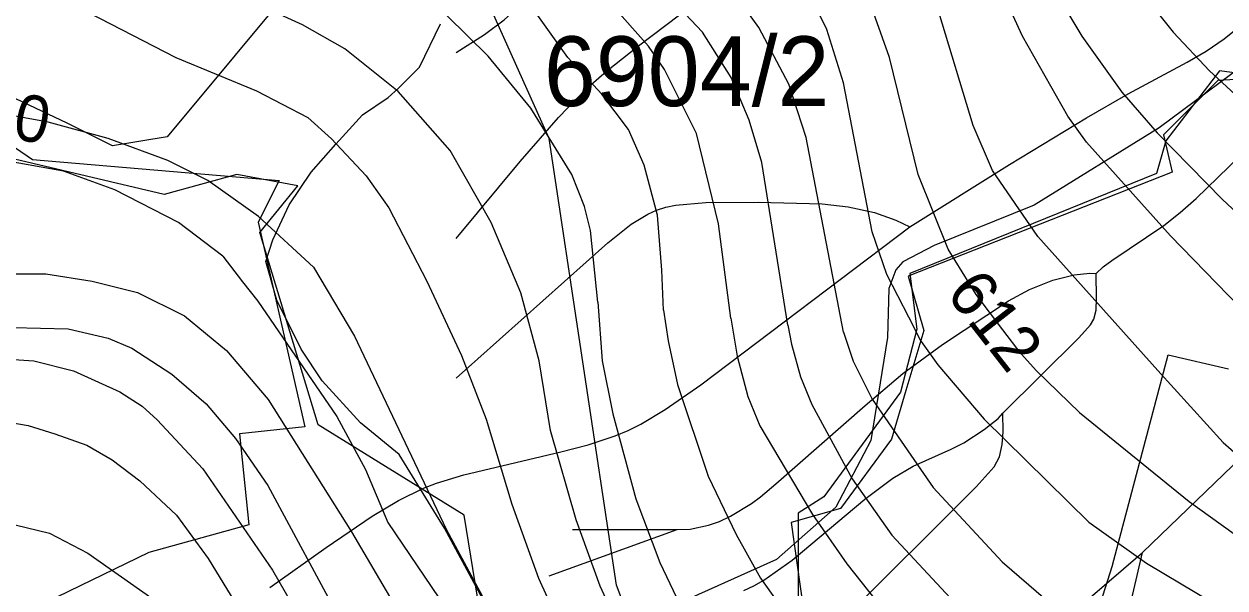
# Model space of a CAD drawing. Extents: x -709584 to -702006, y -1161789 to -1157496.
# Drawn here: x -706462.3 to -706204.3, y -1159689.6 to -1159568.4 of the extents above; entities that cross this region are included whole.
import ezdxf

# ---------------------------------------------------------------- set-up
doc = ezdxf.new("R2010")
doc.units = 0
for name, color, linetype in [('102_obvod PÚ', 7, 'Continuous'), ('120_vrstevnice hlavní', 7, 'Continuous'), ('121_vrstevnice hlavní_popis', 7, 'Continuous'), ('122_vrstevnice základní', 7, 'Continuous'), ('408_BPEJ_linie', 7, 'Continuous'), ('411_akumulovaný odtok', 7, 'Continuous'), ('419_LPIS PB', 7, 'Continuous'), ('419_LPIS PB_kod', 7, 'Continuous')]:
    doc.layers.add(name, color=color, linetype=linetype)

msp = doc.modelspace()

# ---------------------------------------------------------------- linework, layer by layer
at = {"layer": '102_obvod PÚ'}
for points in [[(-706187.84, -1159579.54), (-706205.79, -1159580.54), (-706217.49, -1159592.24), (-706215.67, -1159600.24), (-706272.37, -1159622.57), (-706269.01, -1159634.27), (-706272.84, -1159647.13), (-706275.94, -1159657.59), (-706286.92, -1159672.5), (-706297.51, -1159675.49), (-706294.34, -1159697.94)], [(-706364.46, -1159694.23), (-706367.74, -1159673.93), (-706399.11, -1159654.57), (-706411.64, -1159613.17), (-706403.46, -1159603.15), (-706416.61, -1159600.76), (-706432.22, -1159605.07), (-706465.56, -1159597.19)]]:
    msp.add_lwpolyline(points, dxfattribs=at)
at = {"layer": '120_vrstevnice hlavní'}
for points in [[(-706218.75, -1159642.87), (-706244.48, -1159614.07), (-706254.21, -1159599.91), (-706258.36, -1159590.19), (-706265.79, -1159565.87), (-706272.08, -1159551.28), (-706279.67, -1159536.7), (-706283.67, -1159526.97), (-706287.1, -1159512.39), (-706290.68, -1159492.94), (-706297.26, -1159473.49), (-706300.97, -1159458.9), (-706302.26, -1159449.17), (-706303.26, -1159385.96)], [(-706310.46, -1159631.65), (-706313.14, -1159611.31), (-706317.85, -1159591.9), (-706324.71, -1159578.17), (-706328.15, -1159573.17), (-706343.45, -1159555.86), (-706350.03, -1159546.71), (-706355.6, -1159532.98), (-706363.33, -1159510.1), (-706377.49, -1159482.64), (-706381.63, -1159468.91), (-706382.78, -1159455.18), (-706380.92, -1159441.45), (-706375.06, -1159423.15), (-706363.47, -1159395.69)], [(-706400.14, -1159620.68), (-706411.94, -1159609.75), (-706422.82, -1159602.05), (-706431.4, -1159597.76), (-706444.27, -1159593.04), (-706457.15, -1159589.47), (-706476.02, -1159586.04), (-706488.89, -1159585.47), (-706501.77, -1159586.61), (-706518.93, -1159590.61), (-706536.09, -1159597.05), (-706542.04, -1159599.71), (-706547.11, -1159602.7)], [(-706400.14, -1159620.68), (-706391.3, -1159635.45), (-706371.6, -1159676.97), (-706361.48, -1159695.78), (-706344.24, -1159720.85), (-706336.54, -1159733.39), (-706326.43, -1159752.2), (-706314.46, -1159777.28), (-706302.34, -1159796.09), (-706274.94, -1159816.35)], [(-706310.46, -1159631.65), (-706309.11, -1159639.81), (-706306.79, -1159648.46), (-706304.2, -1159654.74), (-706292.94, -1159673.83), (-706285.53, -1159684.38), (-706274.56, -1159698.2)], [(-706218.75, -1159642.87), (-706204.67, -1159658.36), (-706190.06, -1159671.12), (-706180.37, -1159678.25), (-706171.25, -1159683.24), (-706163.27, -1159686.51), (-706155.29, -1159688.51), (-706139.33, -1159689.93), (-706125.65, -1159689.65), (-706101.43, -1159688.08), (-706092.59, -1159688.37), (-706084.61, -1159689.93), (-706076.63, -1159693.07), (-706068.8, -1159698.34), (-706055.69, -1159710.17), (-706030.75, -1159736.24), (-705999.26, -1159770.58)], [(-706469.35, -1159653.31), (-706461.46, -1159654.68), (-706455.67, -1159656.45), (-706448.79, -1159658.94), (-706443.36, -1159662.08), (-706437.43, -1159666.56), (-706429.59, -1159673.97), (-706422.75, -1159683.24), (-706397.67, -1159724.27)]]:
    msp.add_lwpolyline(points, dxfattribs=at)
for points in [[(-706400.14, -1159620.68), (-706400.14, -1159620.68)], [(-706310.46, -1159631.65), (-706310.46, -1159631.65)], [(-706218.75, -1159642.87), (-706218.75, -1159642.87)]]:
    msp.add_open_spline(points, degree=1, dxfattribs=at)
at = {"layer": '122_vrstevnice základní'}
for points in [[(-706183.69, -1159647.16), (-706216.02, -1159613.93), (-706234.04, -1159593.76), (-706238.05, -1159588.18), (-706247.77, -1159571.02), (-706262.79, -1159538.41), (-706267.65, -1159524.69), (-706276.66, -1159490.36), (-706284.39, -1159469.77), (-706288.53, -1159454.32), (-706292.25, -1159430.3), (-706294.4, -1159380.24)], [(-706269.55, -1159636.66), (-706272.23, -1159631.37), (-706276.95, -1159622.22), (-706280.09, -1159613.07), (-706286.24, -1159581.03), (-706289.82, -1159569.59), (-706293.54, -1159562.01), (-706298.69, -1159554.72), (-706309.27, -1159542.99), (-706315.13, -1159533.84), (-706319.14, -1159524.69), (-706321.43, -1159515.53), (-706324.29, -1159490.36), (-706330.01, -1159467.48), (-706331.72, -1159456.04), (-706332.01, -1159449.17), (-706331.29, -1159440.02), (-706325.72, -1159398.83)], [(-706339.06, -1159628.15), (-706340.59, -1159612.78), (-706341.88, -1159607.63), (-706344.59, -1159600.77), (-706353.46, -1159586.47), (-706362.61, -1159575.31), (-706371.48, -1159566.59), (-706391.93, -1159550), (-706412.1, -1159537.13), (-706422.54, -1159527.97), (-706428.83, -1159519.54), (-706434.69, -1159509.24), (-706441.84, -1159493.79), (-706444.13, -1159486.93), (-706445.42, -1159480.06), (-706445.99, -1159467.48), (-706444.7, -1159459.47), (-706440.98, -1159449.17), (-706425.54, -1159424.86), (-706422.82, -1159419.14), (-706417.53, -1159404.7)], [(-706248.09, -1159639.28), (-706252, -1159634.15), (-706257.78, -1159626.51), (-706263.79, -1159616.79), (-706270.23, -1159600.77), (-706276.38, -1159575.6), (-706281.24, -1159561.87), (-706288.68, -1159549.86), (-706296.11, -1159539.84), (-706299.4, -1159532.98), (-706300.4, -1159528.4), (-706301.69, -1159507.81), (-706302.98, -1159498.66), (-706307.41, -1159484.93), (-706314.99, -1159466.62), (-706317.42, -1159452.89), (-706317.85, -1159436.88), (-706313.85, -1159404.84)], [(-706268.51, -1159404.27), (-706266.51, -1159427.15), (-706263.65, -1159440.88), (-706259.07, -1159452.32), (-706251.49, -1159475.2), (-706247.63, -1159491.22), (-706243.34, -1159514.1), (-706239.62, -1159527.83), (-706228.04, -1159553), (-706223.18, -1159560.44), (-706215.45, -1159570.16), (-706207.59, -1159578.46), (-706196.58, -1159588.61), (-706173.83, -1159607.06), (-706146.81, -1159626.23), (-706132.79, -1159633.95), (-706112.77, -1159642.67), (-706092.75, -1159649.39), (-706078.73, -1159653.11), (-706056.94, -1159662.66)], [(-706282.1, -1159406.27), (-706279.38, -1159433.73), (-706272.23, -1159458.9), (-706263.93, -1159495.51), (-706257.93, -1159518.39), (-706250.78, -1159538.99), (-706240.48, -1159561.87), (-706235.05, -1159571.02), (-706226.46, -1159583.03), (-706218.89, -1159591.76), (-706204.87, -1159606.06), (-706189.71, -1159620.22), (-706152.53, -1159650.97)], [(-706324.9, -1159629.88), (-706325.31, -1159621.31), (-706326.18, -1159609.48), (-706329.07, -1159598.72), (-706332.44, -1159591.04), (-706338.16, -1159583.46), (-706345.45, -1159575.6), (-706355.89, -1159561.01), (-706362.18, -1159550.71), (-706370.91, -1159530.12), (-706376.63, -1159520.82), (-706383.64, -1159512.81), (-706399.51, -1159499.09), (-706404.37, -1159493.79), (-706407.81, -1159486.93), (-706410.09, -1159478.35), (-706411.24, -1159469.77), (-706411.24, -1159462.33), (-706408.09, -1159448.32), (-706393.79, -1159409.84)], [(-706298.24, -1159633.15), (-706303.83, -1159598.19), (-706306.55, -1159589.04), (-706310.41, -1159579.89), (-706316.56, -1159570.16), (-706336.44, -1159549), (-706344.17, -1159537.56), (-706347.88, -1159530.69), (-706353.17, -1159516.96), (-706362.9, -1159487.22), (-706365.33, -1159478.06), (-706367.19, -1159459.76), (-706366.33, -1159448.32), (-706364.76, -1159439.16), (-706361.47, -1159427.72), (-706354.32, -1159409.42)], [(-706286.27, -1159634.61), (-706294.25, -1159592.76), (-706297.97, -1159581.32), (-706304.41, -1159569.16), (-706307.98, -1159564.3), (-706325.57, -1159545.85), (-706332.15, -1159534.41), (-706336.01, -1159525.26), (-706338.02, -1159518.39), (-706346.88, -1159477.21), (-706349.46, -1159461.19), (-706349.31, -1159447.46), (-706347.88, -1159438.3), (-706339.73, -1159408.56)], [(-706355.55, -1159626.14), (-706361.94, -1159611.03), (-706370.77, -1159595.62), (-706381.92, -1159582.89), (-706393.36, -1159573.74), (-706402.51, -1159568.59), (-706423.11, -1159559.15), (-706445.99, -1159545.71), (-706469.73, -1159535.7), (-706472.73, -1159534.84), (-706482.89, -1159532.27), (-706500.91, -1159529.83), (-706508.63, -1159530.41), (-706513.78, -1159532.41), (-706518.93, -1159535.55), (-706528.22, -1159543.42), (-706546.53, -1159563.58), (-706555.68, -1159572.74), (-706584.55, -1159598.12)], [(-706561.35, -1159600.93), (-706525.29, -1159578.32), (-706507.07, -1159567.2), (-706494.06, -1159561.76), (-706484.12, -1159558.68), (-706476.02, -1159557.86), (-706469.16, -1159558.44), (-706455.43, -1159562.3), (-706429.69, -1159575.6), (-706412.38, -1159582.75), (-706401.37, -1159588.47), (-706396.22, -1159593.05), (-706388.79, -1159601.05), (-706383.92, -1159607.92), (-706375.74, -1159623.67)], [(-706419.6, -1159618.3), (-706429.12, -1159611.06), (-706442.84, -1159604.06), (-706453.86, -1159600.05), (-706468.3, -1159597.48), (-706482.32, -1159596.62), (-706490.32, -1159597.05), (-706504.34, -1159599.2), (-706514.35, -1159602.25), (-706522.71, -1159605.69)], [(-706419.6, -1159618.3), (-706415.38, -1159623.8), (-706412.07, -1159627.95), (-706395.11, -1159652.74), (-706388.98, -1159664.14), (-706384.14, -1159675.54), (-706370.03, -1159696.34)], [(-706467.77, -1159622.06), (-706457.64, -1159622.11), (-706447.69, -1159623.68), (-706437.91, -1159626.09), (-706427.83, -1159631.14), (-706418.84, -1159638.59), (-706409.84, -1159649.07), (-706391.97, -1159677.54), (-706382.57, -1159693.5)], [(-706375.74, -1159623.67), (-706368.32, -1159639.63), (-706363.05, -1159653.31), (-706357.49, -1159671.55), (-706351.79, -1159687.51), (-706342.38, -1159708.03), (-706335.83, -1159719.43), (-706322.15, -1159738.67), (-706308.19, -1159762.18), (-706297.93, -1159775.86), (-706286.24, -1159787.68), (-706281.26, -1159791.82), (-706264.44, -1159802.08), (-706254.61, -1159806.64)], [(-706216.71, -1159792.25), (-706221.41, -1159791.96), (-706232.24, -1159789.54), (-706240.79, -1159786.97), (-706261.02, -1159778.42), (-706275.98, -1159769.3), (-706291.94, -1159757.62), (-706303.77, -1159746.07), (-706310.18, -1159738.52), (-706316.88, -1159729.4), (-706323.01, -1159719.43), (-706333.12, -1159701.05), (-706338.54, -1159689.22), (-706343.67, -1159674.97), (-706349.22, -1159655.73), (-706351.65, -1159640.77), (-706355.55, -1159626.14)], [(-706339.06, -1159628.15), (-706338.11, -1159640.77), (-706335.83, -1159652.17), (-706330.84, -1159670.41), (-706325.71, -1159684.09), (-706319.16, -1159697.77)], [(-706324.9, -1159629.89), (-706323.91, -1159636.52), (-706321.88, -1159645.84), (-706315.31, -1159665.57), (-706309.33, -1159678.11), (-706304.05, -1159687.51), (-706292.94, -1159703.19)], [(-706470.77, -1159633.51), (-706452.82, -1159633.93), (-706444.27, -1159635.93), (-706439.14, -1159638.06), (-706430.59, -1159643.62), (-706423.18, -1159650.03), (-706416.91, -1159657.44), (-706409.93, -1159667.56), (-706393.97, -1159697.2)], [(-706298.24, -1159633.15), (-706297.44, -1159637.17), (-706295.5, -1159644.19), (-706293.08, -1159650.18), (-706284.39, -1159666.14), (-706275.84, -1159678.25), (-706262.3, -1159692.78)], [(-706286.27, -1159634.61), (-706284.16, -1159640.89), (-706280.1, -1159649.04), (-706267.01, -1159667.99), (-706252.19, -1159683.95), (-706242.78, -1159692.07)], [(-706269.55, -1159636.66), (-706266.01, -1159641.63), (-706256.03, -1159653.31), (-706233.53, -1159675.43), (-706221.12, -1159684.23), (-706206.59, -1159692.93)], [(-706248.09, -1159639.28), (-706244.78, -1159642.91), (-706235.51, -1159651.89), (-706212, -1159670.98), (-706197.75, -1159681.24), (-706187.78, -1159687.65), (-706173.81, -1159694.35)], [(-706466.64, -1159640.38), (-706460.23, -1159640.77), (-706451.68, -1159642.91), (-706441.7, -1159647.47), (-706436.9, -1159650.54), (-706433.72, -1159653.45), (-706423.89, -1159664), (-706408.93, -1159685.8), (-706378.72, -1159738.24)], [(-706466.58, -1159675.43), (-706456.83, -1159677.83), (-706448.59, -1159682.08), (-706434.86, -1159691.78)]]:
    msp.add_lwpolyline(points, dxfattribs=at)
for points in [[(-706419.6, -1159618.3), (-706419.6, -1159618.3)], [(-706375.74, -1159623.67), (-706375.74, -1159623.67)], [(-706355.55, -1159626.14), (-706355.55, -1159626.14)], [(-706339.06, -1159628.15), (-706339.06, -1159628.15)], [(-706324.9, -1159629.88), (-706324.9, -1159629.89)], [(-706298.24, -1159633.15), (-706298.24, -1159633.15)], [(-706286.27, -1159634.61), (-706286.27, -1159634.61)], [(-706269.55, -1159636.66), (-706269.55, -1159636.66)], [(-706248.09, -1159639.28), (-706248.09, -1159639.28)]]:
    msp.add_open_spline(points, degree=1, dxfattribs=at)
at = {"layer": '408_BPEJ_linie'}
for points in [[(-706324.5, -1159717), (-706335, -1159689), (-706349.5, -1159593), (-706369, -1159549.5), (-706397.5, -1159509), (-706407.5, -1159475.5), (-706418, -1159463), (-706431.5, -1159465), (-706495, -1159504), (-706535.5, -1159523), (-706566, -1159535), (-706587.5, -1159537), (-706598, -1159534.5), (-706614, -1159515), (-706620, -1159492.5), (-706620.5, -1159442.5), (-706600.5, -1159356)], [(-706190.5, -1159580.5), (-706205.5, -1159578.5), (-706217, -1159593.5), (-706219, -1159600.5), (-706272, -1159622), (-706270.5, -1159634), (-706274, -1159647.5), (-706290.5, -1159670), (-706296, -1159673.5), (-706296, -1159697.5)], [(-706471.5, -1159590), (-706460.5, -1159597.5), (-706407.5, -1159602), (-706412, -1159611), (-706402, -1159655), (-706416, -1159656.5), (-706414, -1159676), (-706435.5, -1159682), (-706480, -1159703.5)], [(-706240, -1159721), (-706228.5, -1159685), (-706216.5, -1159639.5), (-706203.5, -1159642.5)]]:
    msp.add_lwpolyline(points, dxfattribs=at)
at = {"layer": '411_akumulovaný odtok'}
for p in [(-706349.49, -1159687), (-706344.49, -1159677)]:
    msp.add_line(p, (-706321.99, -1159677), dxfattribs=at)
for points in [[(-706231.99, -1159622), (-706230.43, -1159620.61), (-706228.59, -1159619.25), (-706217.39, -1159611.71), (-706213.9, -1159608.93), (-706210.5, -1159605.9), (-706182.28, -1159578.53), (-706123.51, -1159522.63), (-706114.49, -1159513.66), (-706108.82, -1159507.5), (-706106.11, -1159504.19), (-706103.25, -1159500.37), (-706094.93, -1159488.07), (-706092.12, -1159484.43), (-706089.31, -1159481.42), (-706086.72, -1159479.26), (-706084.47, -1159477.82), (-706082.81, -1159477.06), (-706081.99, -1159477)], [(-706221.99, -1159682), (-706103.82, -1159568.14), (-706093.82, -1159558.3), (-706087.41, -1159551.59), (-706084.35, -1159548.07), (-706081.25, -1159543.86), (-706078.28, -1159538.96), (-706075.7, -1159533.72), (-706073.46, -1159528.28), (-706071.53, -1159522.92), (-706068.68, -1159513.54), (-706066.99, -1159507)], [(-706369.49, -1159574.5), (-706363.39, -1159570.67), (-706359.19, -1159567.5), (-706356.91, -1159565.53), (-706354.77, -1159563.49), (-706351.24, -1159559.69), (-706342.42, -1159549.07), (-706337.9, -1159544.03), (-706334.69, -1159541.07), (-706332.98, -1159539.83), (-706331.16, -1159538.82), (-706329.23, -1159538.1), (-706325.07, -1159537.28), (-706309.49, -1159536.22), (-706307.28, -1159535.89), (-706303.01, -1159534.83), (-706298.81, -1159533.42), (-706292.54, -1159530.94), (-706271.99, -1159522)], [(-706369.49, -1159614.5), (-706355.72, -1159597.98), (-706347.5, -1159588.49), (-706341.58, -1159582.42), (-706337.18, -1159578.56), (-706330.29, -1159573.08), (-706318.54, -1159564.23), (-706311.41, -1159559.06), (-706304.11, -1159554.19), (-706299.24, -1159551.44), (-706282.29, -1159543.52), (-706277.64, -1159540.9), (-706275.03, -1159539.04), (-706269.51, -1159534.39), (-706264.21, -1159529.37), (-706256.99, -1159522)], [(-706271.99, -1159612), (-706250.58, -1159598.6), (-706234.03, -1159588.55), (-706225.08, -1159583.38), (-706212.39, -1159576.6), (-706208.32, -1159574.26), (-706204.46, -1159571.58), (-706200.77, -1159568.57)], [(-706369.49, -1159644.5), (-706336.89, -1159615.41), (-706331.85, -1159611.44), (-706328.31, -1159609.25), (-706326.45, -1159608.41), (-706324.43, -1159607.79), (-706322.34, -1159607.36), (-706315.81, -1159606.79), (-706304.57, -1159606.71), (-706290.83, -1159607.02), (-706285.23, -1159607.68), (-706279.61, -1159608.91), (-706275.04, -1159610.52), (-706271.99, -1159612)], [(-706409.49, -1159689.5), (-706397.37, -1159680.87), (-706387.51, -1159674.19), (-706381.85, -1159670.78), (-706376.48, -1159668.16), (-706373.66, -1159667.09), (-706367.85, -1159665.31), (-706346.98, -1159660.35), (-706341.08, -1159658.8), (-706335.33, -1159656.92), (-706332.55, -1159655.77), (-706329.81, -1159654.41), (-706324.54, -1159651.26), (-706316.9, -1159645.95), (-706271.99, -1159612)], [(-706321.99, -1159677), (-706319.17, -1159676.94), (-706315.26, -1159676.13), (-706312.91, -1159675.28), (-706310.53, -1159674.16), (-706306.02, -1159671.42), (-706304.06, -1159669.98), (-706300.78, -1159667.22), (-706281.61, -1159650.38), (-706273.49, -1159643.52), (-706264.95, -1159637.25), (-706250.77, -1159627.86), (-706246.28, -1159625.47), (-706241.28, -1159623.44), (-706236.69, -1159622.3), (-706233.33, -1159621.95), (-706231.99, -1159622)], [(-706251.99, -1159652), (-706235.71, -1159635.81), (-706233.21, -1159633.03), (-706232.49, -1159631.8), (-706231.99, -1159629.86), (-706231.87, -1159627.4), (-706231.99, -1159622)], [(-706307.67, -1159690.14), (-706305.49, -1159689.13), (-706303.37, -1159687.93), (-706297.29, -1159683.59), (-706281.64, -1159670.51), (-706275.64, -1159665.97), (-706271.3, -1159663.43), (-706263.14, -1159659.8), (-706260.43, -1159658.41), (-706256.04, -1159655.57), (-706253.05, -1159653.15), (-706251.99, -1159652)], [(-706286.99, -1159697), (-706257.76, -1159667.86), (-706253.9, -1159663.57), (-706252.75, -1159661.44), (-706252.14, -1159658.79), (-706251.92, -1159656.01), (-706251.99, -1159652)], [(-706276.99, -1159762), (-706235.66, -1159712.54), (-706232, -1159708), (-706229.71, -1159704.89), (-706227.71, -1159701.64), (-706226.14, -1159697.94), (-706224.09, -1159690.95), (-706221.99, -1159682)], [(-706256.99, -1159717), (-706256.79, -1159714.58), (-706256.02, -1159712.47), (-706254.69, -1159710.43), (-706253.17, -1159708.75), (-706221.99, -1159682)]]:
    msp.add_lwpolyline(points, dxfattribs=at)
at = {"layer": '419_LPIS PB'}
for points in [[(-706462.4, -1159550.6), (-706434.1, -1159544.8), (-706392.8, -1159534.7), (-706391.65, -1159540.89), (-706402.36, -1159557.49), (-706431.59, -1159592.64), (-706443.28, -1159594.59), (-706453.02, -1159589.71), (-706469.57, -1159581.9)], [(-706362.22, -1159694.8), (-706371.98, -1159676.73), (-706381.74, -1159660.91), (-706390, -1159654.13), (-706398.26, -1159645.09), (-706402.76, -1159638.31), (-706408.02, -1159627.77), (-706410.35, -1159619.44), (-706408.86, -1159614.8), (-706405.36, -1159607.27), (-706400.6, -1159600.25), (-706395.34, -1159594.23), (-706389.59, -1159587.95), (-706384.08, -1159584.19), (-706381.83, -1159582.18), (-706377.32, -1159577.66), (-706372.82, -1159568.38)], [(-706195.3, -1159573.5), (-706218.4, -1159590.7), (-706245.3, -1159607.3), (-706266.74, -1159615.97), (-706273.5, -1159619.49), (-706275, -1159621.24), (-706276.51, -1159625.26), (-706276.78, -1159635.77), (-706280.39, -1159657.89), (-706287.89, -1159672.21), (-706300.66, -1159683.5), (-706320.93, -1159692.54)]]:
    msp.add_lwpolyline(points, dxfattribs=at)

# ---------------------------------------------------------------- texts
at = {"layer": '121_vrstevnice hlavní_popis'}
for s, rotation, p in [('630', 349.565, (-706479.7, -1159590.28)), ('612', 307.9614, (-706264.44, -1159626.32))]:
    msp.add_text(s, height=10, rotation=rotation, dxfattribs=at).set_placement(p)
at = {"layer": '419_LPIS PB_kod'}
msp.add_text('6904/2', height=15, dxfattribs=at).set_placement((-706350.61, -1159586.05))

doc.saveas('drawing.dxf')
